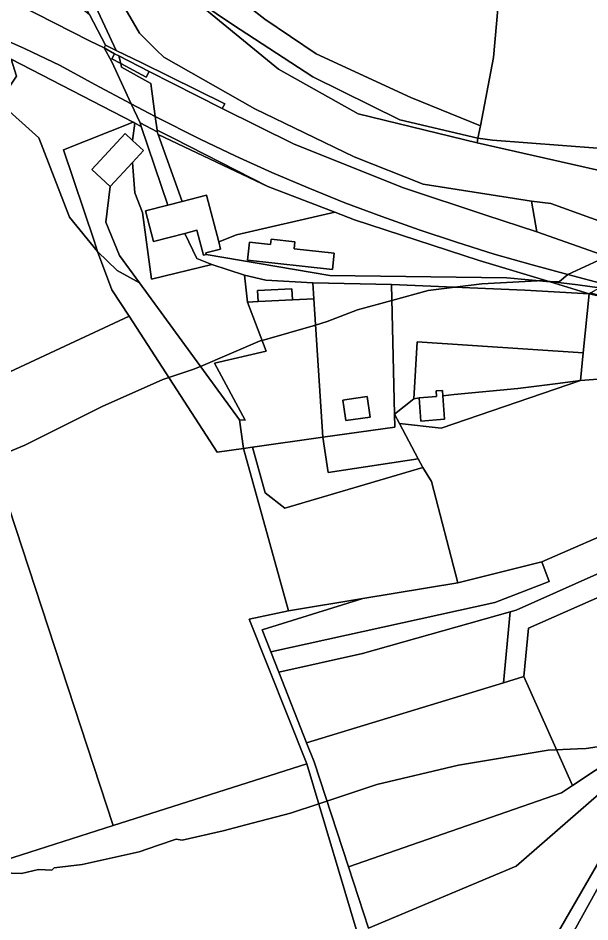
# Model space of a CAD drawing. Extents: x -477304 to -465429, y -1159113 to -1149210.
# Drawn here: x -472160.6 to -472015.9, y -1153606.1 to -1153377.4 of the extents above; entities that cross this region are included whole.
import ezdxf

# ---------------------------------------------------------------- set-up
doc = ezdxf.new("R2010")
doc.units = 0
for name, color, linetype in [('BPEJ_s', 7, 'Continuous'), ('orna_s', 7, 'Continuous'), ('ostatni_s', 7, 'Continuous'), ('trav_porost_s', 7, 'Continuous'), ('voda_s', 7, 'Continuous'), ('zahrada_s', 7, 'Continuous')]:
    doc.layers.add(name, color=color, linetype=linetype)

msp = doc.modelspace()

# ---------------------------------------------------------------- linework, layer by layer
at = {"layer": 'BPEJ_s'}
for points in [[(-472167.06, -1153488.78), (-472158.87, -1153485.43), (-472139.31, -1153475.65), (-472124.01, -1153468.85), (-472122.45, -1153468.33), (-472116.36, -1153466.3), (-472114.46, -1153465.49), (-472099.35, -1153459.07), (-472098.84, -1153458.93), (-472085.32, -1153455.04), (-472082.35, -1153454.18), (-472074.7, -1153451.21), (-472065.99, -1153448.82), (-472056.84, -1153446.32), (-472050.05, -1153445.47), (-472043.24, -1153444.62), (-472029.17, -1153443.84), (-472027.94, -1153443.77), (-472026.59, -1153443.94), (-472025.32, -1153444.1), (-472019, -1153444.9), (-472013.44, -1153445.65)], [(-472013.44, -1153445.65), (-472019, -1153444.9), (-472025.32, -1153444.1), (-472026.59, -1153443.94), (-472027.94, -1153443.77), (-472029.17, -1153443.84), (-472043.24, -1153444.62), (-472050.05, -1153445.47), (-472056.84, -1153446.32), (-472065.99, -1153448.82), (-472074.7, -1153451.21), (-472082.35, -1153454.18), (-472085.32, -1153455.04), (-472098.84, -1153458.93), (-472099.35, -1153459.07), (-472114.46, -1153465.49), (-472116.36, -1153466.3), (-472122.45, -1153468.33), (-472124.01, -1153468.85), (-472139.31, -1153475.65), (-472158.87, -1153485.43), (-472167.06, -1153488.78)], [(-472006.89, -1153560.67), (-472016.89, -1153562.16), (-472019.06, -1153562.26), (-472026.45, -1153562.59), (-472049.19, -1153566.41), (-472069.81, -1153571.3), (-472082.44, -1153575.47), (-472084.51, -1153576.15), (-472091.7, -1153578.53), (-472102.99, -1153581.49), (-472108.71, -1153582.99), (-472119.12, -1153585.33), (-472120.61, -1153585.12), (-472125.3, -1153586.71), (-472129.96, -1153588.3), (-472144.41, -1153591.49), (-472151.43, -1153592.34), (-472152.07, -1153592.98), (-472155.47, -1153592.77), (-472159.72, -1153593.83), (-472164.82, -1153593.62)], [(-472164.82, -1153593.62), (-472159.72, -1153593.83), (-472155.47, -1153592.77), (-472152.07, -1153592.98), (-472151.43, -1153592.34), (-472144.41, -1153591.49), (-472129.96, -1153588.3), (-472125.3, -1153586.71), (-472120.61, -1153585.12), (-472119.12, -1153585.33), (-472108.71, -1153582.99), (-472102.99, -1153581.49), (-472091.7, -1153578.53), (-472084.51, -1153576.15), (-472082.44, -1153575.47), (-472069.81, -1153571.3), (-472049.19, -1153566.41), (-472026.45, -1153562.59), (-472019.06, -1153562.26), (-472016.89, -1153562.16), (-472006.89, -1153560.67)]]:
    msp.add_lwpolyline(points, dxfattribs=at)
at = {"layer": 'orna_s'}
for points in [[(-472122.68, -1153424.7), (-472129.43, -1153404.81), (-472129.69, -1153403.88), (-472125.37, -1153406.16), (-472125.12, -1153406.85), (-472119.04, -1153423.75)], [(-472112.97, -1153437.18), (-472081.72, -1153442.5), (-472036.96, -1153443.13), (-472025.97, -1153444.13), (-472016.13, -1153447.13), (-472032.39, -1153446.2), (-472066.07, -1153444.81), (-472086.03, -1153444.33), (-472097.88, -1153443.71), (-472103.34, -1153442.43), (-472111.55, -1153439.7), (-472115.39, -1153438.24), (-472118.37, -1153431.86), (-472115.33, -1153431.07), (-472113.69, -1153437.37)], [(-472140.54, -1153436.4), (-472135.5, -1153441.2), (-472129.92, -1153444.35), (-472104.55, -1153479.05), (-472103.55, -1153486.26), (-472110.24, -1153487.21), (-472132.5, -1153452.79), (-472136.84, -1153446.09)], [(-472087.53, -1153566.05), (-472136.54, -1153581.66), (-472172.74, -1153471.5), (-472132.5, -1153452.79), (-472110.24, -1153487.21), (-472103.55, -1153486.26), (-472092.2, -1153527.35), (-472102.14, -1153529.42)], [(-472059.35, -1153488.91), (-472064.1, -1153479.98), (-472053.56, -1153481.15), (-472018.28, -1153469.06), (-472009.56, -1153468.37), (-472004.83, -1153467.99), (-472001.38, -1153478.65), (-472012.57, -1153483.15), (-472006.4, -1153505.54), (-472028.03, -1153514.94), (-472049.36, -1153520.24), (-472056.03, -1153494.66), (-472058.18, -1153491.1)], [(-472058.73, -1153479.33), (-472052.72, -1153478.85), (-472053.11, -1153472.99), (-472050.26, -1153472.62), (-472034.17, -1153471.07), (-472024.71, -1153469.94), (-472018.28, -1153469.06), (-472053.56, -1153481.15), (-472064.1, -1153479.98), (-472065.39, -1153477.55), (-472060.46, -1153473.67), (-472059.12, -1153473.47)], [(-472204.95, -1153534.08), (-472206.59, -1153525.57), (-472214.09, -1153486.74), (-472172.74, -1153471.5), (-472136.54, -1153581.66), (-472180.94, -1153595.79), (-472191.96, -1153558.45)], [(-471988.21, -1153503.6), (-472009.47, -1153515.99), (-472034.59, -1153527.15), (-472036.06, -1153527.56), (-472073.44, -1153538.12), (-472094.65, -1153542.84), (-472096.66, -1153537.75), (-472039.97, -1153525.26), (-472026.2, -1153519.9), (-472028.03, -1153514.94), (-472006.4, -1153505.54), (-471994, -1153499.86)], [(-471988.88, -1153514.66), (-471999.48, -1153521.18), (-471998.49, -1153523.72), (-472000.27, -1153524.67), (-472002.6, -1153518.98), (-472031.47, -1153531.75), (-472032.59, -1153543.96), (-472037.75, -1153545.54), (-472036.06, -1153527.56), (-472034.59, -1153527.15), (-472009.47, -1153515.99), (-471988.21, -1153503.6), (-471983.74, -1153506.28)], [(-472098.88, -1153532.14), (-472073.38, -1153524.23), (-472049.36, -1153520.24), (-472028.03, -1153514.94), (-472026.2, -1153519.9), (-472039.97, -1153525.26), (-472096.66, -1153537.75)], [(-472032.59, -1153543.96), (-472031.47, -1153531.75), (-472002.6, -1153518.98), (-472000.27, -1153524.67), (-472007.32, -1153528.43), (-471996.61, -1153545.11), (-472006.55, -1153550.92), (-472001.89, -1153559.83), (-472003.34, -1153560.29), (-472020.35, -1153571.51)], [(-472092.2, -1153527.35), (-472073.38, -1153524.23), (-472098.88, -1153532.14), (-472096.66, -1153537.75), (-472094.65, -1153542.84), (-472087.58, -1153560.73), (-472085.67, -1153565.56), (-472077.03, -1153592.09), (-472071.97, -1153607.63), (-472034.57, -1153591.97), (-472000.57, -1153562.35), (-471998.93, -1153565.49), (-472028.25, -1153616.11), (-472048.16, -1153613.65), (-472068.94, -1153628.24), (-472074.77, -1153608.72), (-472087.53, -1153566.05), (-472102.14, -1153529.42)], [(-472037.75, -1153545.54), (-472087.58, -1153560.73), (-472094.65, -1153542.84), (-472073.44, -1153538.12), (-472036.06, -1153527.56)], [(-472020.35, -1153571.51), (-472023.12, -1153573.41), (-472077.03, -1153592.09), (-472085.67, -1153565.56), (-472087.58, -1153560.73), (-472037.75, -1153545.54), (-472032.59, -1153543.96)], [(-472034.57, -1153591.97), (-472071.97, -1153607.63), (-472077.03, -1153592.09), (-472023.12, -1153573.41), (-472020.35, -1153571.51), (-472003.34, -1153560.29), (-472001.89, -1153559.83), (-472000.57, -1153562.35)], [(-472136.54, -1153581.66), (-472087.53, -1153566.05), (-472074.77, -1153608.72), (-472068.94, -1153628.24), (-472164.96, -1153669.23), (-472165.75, -1153662.17), (-472169.74, -1153640.35), (-472174.07, -1153626.25), (-472180.94, -1153595.79)]]:
    msp.add_lwpolyline(points, close=True, dxfattribs=at)
at = {"layer": 'ostatni_s'}
for points in [[(-472164.91, -1153371.64), (-472142.54, -1153383.16), (-472138.86, -1153384.94), (-472136.92, -1153388.44), (-472131.96, -1153399.03), (-472141.15, -1153394.15), (-472149.96, -1153389.41), (-472158.97, -1153385.08), (-472163.56, -1153383.08), (-472168.24, -1153381.33), (-472173, -1153379.82), (-472177.83, -1153378.51), (-472182.71, -1153377.43), (-472187.66, -1153376.67)], [(-472163.56, -1153383.08), (-472158.97, -1153385.08), (-472149.96, -1153389.41), (-472141.15, -1153394.15), (-472131.96, -1153399.03), (-472129.69, -1153403.88), (-472129.43, -1153404.81), (-472131.03, -1153403.97), (-472131.52, -1153403.72), (-472162.33, -1153387.74)], [(-472028.25, -1153616.11), (-471998.93, -1153565.49), (-471993.1, -1153557.1), (-471988.24, -1153550.1), (-471983.88, -1153543.59), (-471964.48, -1153520.38), (-471964.85, -1153516.31), (-471967.49, -1153503.67), (-471968.34, -1153499.61), (-471969.07, -1153496.41), (-471966.75, -1153493.81), (-471961.43, -1153521.05), (-471966.58, -1153527.48), (-471985.25, -1153551.54), (-472004.36, -1153580.21), (-472023.03, -1153613.97)]]:
    msp.add_lwpolyline(points, dxfattribs=at)
for points in [[(-472138.52, -1153384.2), (-472135.76, -1153385.56), (-472129.3, -1153388.74), (-472108.28, -1153399.08), (-472108.95, -1153400.24), (-472115.47, -1153397), (-472127.42, -1153390.89), (-472135.11, -1153386.96), (-472136.22, -1153386.39), (-472138.86, -1153384.94)], [(-472134.63, -1153388.89), (-472134.4, -1153389.82), (-472126.97, -1153393.9), (-472125.88, -1153402.24), (-472131.96, -1153399.03), (-472136.92, -1153388.44), (-472138.86, -1153384.94), (-472136.22, -1153386.39), (-472136.91, -1153387.68)], [(-472136.22, -1153386.39), (-472135.11, -1153386.96), (-472134.63, -1153388.89), (-472136.91, -1153387.68)], [(-472149.07, -1153410.74), (-472141.36, -1153433.7), (-472140.54, -1153436.4), (-472147.63, -1153427.73), (-472155.36, -1153407.64), (-472165.5, -1153398.68), (-472161.02, -1153392.04), (-472162.33, -1153387.74), (-472131.52, -1153403.72)], [(-472134.63, -1153388.89), (-472135.11, -1153386.96), (-472127.42, -1153390.89), (-472128.2, -1153392.33)], [(-472029.35, -1153431.46), (-472011.63, -1153437.7), (-472021.45, -1153442.27), (-472030.49, -1153439.82), (-472040.11, -1153437.08), (-472049.65, -1153434.06), (-472059.15, -1153430.96), (-472068.57, -1153427.6), (-472077.95, -1153424.12), (-472087.2, -1153420.34), (-472096.42, -1153416.45), (-472105.52, -1153412.31), (-472114.54, -1153407.99), (-472125.88, -1153402.24), (-472126.97, -1153393.9), (-472134.4, -1153389.82), (-472134.63, -1153388.89), (-472128.2, -1153392.33), (-472127.42, -1153390.89), (-472115.47, -1153397), (-472108.95, -1153400.24), (-472090.72, -1153409.29), (-472063.06, -1153420.36), (-472042.22, -1153427.26)], [(-472129.69, -1153403.88), (-472131.96, -1153399.03), (-472125.88, -1153402.24), (-472125.43, -1153405.72), (-472125.37, -1153406.16)], [(-472121.34, -1153407.8), (-472125.43, -1153405.72), (-472125.88, -1153402.24), (-472114.54, -1153407.99), (-472105.52, -1153412.31), (-472096.42, -1153416.45), (-472087.2, -1153420.34), (-472077.95, -1153424.12), (-472068.57, -1153427.6), (-472059.15, -1153430.96), (-472049.65, -1153434.06), (-472040.11, -1153437.08), (-472030.49, -1153439.82), (-472021.45, -1153442.27), (-472023.61, -1153444.03), (-472025.97, -1153444.13), (-472043.89, -1153438.68), (-472075.51, -1153428.45), (-472080.49, -1153426.52), (-472097.37, -1153419.96)], [(-472135.5, -1153441.2), (-472140.54, -1153436.4), (-472141.36, -1153433.7), (-472149.07, -1153410.74), (-472131.52, -1153403.72), (-472131.03, -1153403.97), (-472131.63, -1153408.35), (-472133.48, -1153406.62), (-472141.93, -1153415.69), (-472137.32, -1153419.98), (-472138.38, -1153429.04), (-472134.95, -1153437.47), (-472129.92, -1153444.35)], [(-472128.87, -1153410.91), (-472131.69, -1153413.93), (-472137.32, -1153419.98), (-472141.93, -1153415.69), (-472133.48, -1153406.62), (-472131.63, -1153408.35)], [(-472121.34, -1153407.8), (-472097.37, -1153419.96), (-472125.12, -1153406.85), (-472125.37, -1153406.16), (-472125.43, -1153405.72)], [(-472097.37, -1153419.96), (-472080.49, -1153426.52), (-472105.37, -1153432.24), (-472109.84, -1153433.95), (-472112.9, -1153422.16), (-472119.04, -1153423.75), (-472125.12, -1153406.85)], [(-472103.17, -1153479.08), (-472104.55, -1153479.05), (-472129.92, -1153444.35), (-472134.95, -1153437.47), (-472138.38, -1153429.04), (-472137.32, -1153419.98), (-472131.69, -1153413.93), (-472131.05, -1153421.62), (-472129.15, -1153426.54), (-472126.84, -1153443.43), (-472111.55, -1153439.7), (-472103.34, -1153442.43), (-472102.52, -1153449.21), (-472097.8, -1153461.69), (-472110.9, -1153464.68)], [(-472113.07, -1153436.77), (-472112.97, -1153437.18), (-472113.69, -1153437.37), (-472115.33, -1153431.07), (-472118.37, -1153431.86), (-472126.32, -1153433.92), (-472128.33, -1153426.16), (-472122.68, -1153424.7), (-472119.04, -1153423.75), (-472112.9, -1153422.16), (-472109.84, -1153433.95), (-472109.36, -1153435.81)], [(-472096.59, -1153433.34), (-472090.57, -1153434), (-472090.76, -1153435.74), (-472080.61, -1153436.84), (-472081.06, -1153440.96), (-472102.55, -1153438.62), (-472102.05, -1153434.05), (-472096.73, -1153434.63)], [(-472011.63, -1153437.7), (-471997.81, -1153439.11), (-471994.34, -1153439.95), (-471985.12, -1153441.92), (-472003.66, -1153440.96), (-472011.92, -1153444.81), (-472021.45, -1153442.27)], [(-472025.97, -1153444.13), (-472023.61, -1153444.03), (-472021.45, -1153442.27), (-472011.92, -1153444.81), (-472015.67, -1153446.88), (-472016.13, -1153447.13)], [(-472091.32, -1153445.88), (-472091.18, -1153448.64), (-472099.87, -1153449.08), (-472100.01, -1153446.31)], [(-472017.59, -1153462.05), (-472059.6, -1153459.3), (-472060.46, -1153473.67), (-472065.39, -1153477.55), (-472066.07, -1153444.81), (-472032.39, -1153446.2), (-472016.13, -1153447.13)], [(-472015.67, -1153446.88), (-472008.45, -1153448.85), (-472016.13, -1153447.13)], [(-472071.55, -1153478.38), (-472077.68, -1153479.19), (-472078.16, -1153475.76), (-472078.42, -1153474.01), (-472077.42, -1153473.88), (-472072.28, -1153473.16)], [(-472058.73, -1153479.33), (-472059.12, -1153473.47), (-472054.71, -1153473.12), (-472054.8, -1153471.7), (-472053.21, -1153471.57), (-472053.11, -1153472.99), (-472052.72, -1153478.85)], [(-472004.36, -1153580.21), (-471994.36, -1153580.49), (-471997.22, -1153584.99), (-472005.06, -1153597.34), (-472010.38, -1153609.87), (-472011.98, -1153613.63), (-472023.03, -1153613.97)]]:
    msp.add_lwpolyline(points, close=True, dxfattribs=at)
at = {"layer": 'trav_porost_s'}
for points in [[(-472040.28, -1153387.33), (-472043.63, -1153404.63), (-472061.23, -1153397.43), (-472085.17, -1153386.42), (-472098.17, -1153377.69), (-472113.83, -1153365.37), (-472128.86, -1153343.24), (-472122.45, -1153343.01), (-472132.61, -1153315.55), (-472123.94, -1153301.42), (-472114.62, -1153297.64), (-472102.72, -1153306.81), (-472073.58, -1153324.7), (-472054.9, -1153335.07), (-472037.02, -1153343.31), (-472036.92, -1153349.44)], [(-472135.76, -1153343.49), (-472128.86, -1153343.24), (-472113.83, -1153365.37), (-472098.17, -1153377.69), (-472085.17, -1153386.42), (-472061.23, -1153397.43), (-472043.63, -1153404.63), (-472044.23, -1153407.75), (-472064.03, -1153403.08), (-472085.99, -1153392.27), (-472106.38, -1153378.96), (-472118.48, -1153370.74), (-472134.73, -1153358.49)], [(-471961.14, -1153419.39), (-471961.3, -1153413.96), (-471978, -1153411.33), (-472013.96, -1153410.3), (-472040.53, -1153408.24), (-472044.23, -1153407.75), (-472043.63, -1153404.63), (-472040.28, -1153387.33), (-472036.92, -1153349.44), (-471936.35, -1153357.54), (-471949.54, -1153421.33)], [(-472187.74, -1153425.86), (-472163.23, -1153420.16), (-472170.74, -1153384.55), (-472168.95, -1153385.04), (-472162.33, -1153387.74), (-472161.02, -1153392.04), (-472165.5, -1153398.68), (-472155.36, -1153407.64), (-472147.63, -1153427.73), (-472140.54, -1153436.4), (-472136.84, -1153446.09), (-472132.5, -1153452.79), (-472172.74, -1153471.5)], [(-472086.03, -1153444.33), (-472066.07, -1153444.81), (-472065.39, -1153477.55), (-472065.28, -1153480.85), (-472083.45, -1153483.4), (-472085.76, -1153448.37)], [(-472091.18, -1153448.64), (-472085.76, -1153448.37), (-472083.45, -1153483.4), (-472101.28, -1153485.94), (-472103.55, -1153486.26), (-472104.55, -1153479.05), (-472103.17, -1153479.08), (-472110.9, -1153464.68), (-472097.8, -1153461.69), (-472102.52, -1153449.21), (-472099.87, -1153449.08)], [(-472078.16, -1153475.76), (-472077.68, -1153479.19), (-472071.55, -1153478.38), (-472072.28, -1153473.16), (-472077.42, -1153473.88), (-472078.42, -1153474.01)], [(-472059.35, -1153488.91), (-472082.13, -1153492.35), (-472083.45, -1153483.4), (-472065.28, -1153480.85), (-472065.39, -1153477.55), (-472064.1, -1153479.98)], [(-472098.06, -1153497.49), (-472101.28, -1153485.94), (-472083.45, -1153483.4), (-472082.13, -1153492.35), (-472059.35, -1153488.91), (-472058.18, -1153491.1), (-472093.12, -1153501.36)], [(-472073.38, -1153524.23), (-472092.2, -1153527.35), (-472103.55, -1153486.26), (-472101.28, -1153485.94), (-472098.06, -1153497.49), (-472093.12, -1153501.36), (-472058.18, -1153491.1), (-472056.03, -1153494.66), (-472049.36, -1153520.24)]]:
    msp.add_lwpolyline(points, close=True, dxfattribs=at)
at = {"layer": 'voda_s'}
for points in [[(-472157.98, -1153354.53), (-472148.85, -1153361.23), (-472144.36, -1153367), (-472135.76, -1153385.56), (-472138.52, -1153384.2), (-472142.56, -1153376.51), (-472147.03, -1153367.54)], [(-472075.59, -1153412.5), (-472058.13, -1153419.36), (-472030.7, -1153423.73), (-472029.35, -1153431.46), (-472042.22, -1153427.26), (-472063.06, -1153420.36), (-472090.72, -1153409.29), (-472108.95, -1153400.24), (-472108.28, -1153399.08), (-472129.3, -1153388.74), (-472135.76, -1153385.56), (-472144.36, -1153367), (-472148.85, -1153361.23), (-472135.99, -1153370.66), (-472129.89, -1153381.17), (-472125.66, -1153385.45), (-472123.7, -1153387.29), (-472100.73, -1153400.3)], [(-472094.68, -1153390.32), (-472118.48, -1153370.74), (-472106.38, -1153378.96), (-472085.99, -1153392.27), (-472064.03, -1153403.08), (-472044.23, -1153407.75), (-472044.41, -1153408.94), (-472074.55, -1153401.64)], [(-471945.26, -1153422.17), (-471946.28, -1153426.88), (-471952.83, -1153426.14), (-471975.45, -1153424.53), (-472044.41, -1153408.94), (-472044.23, -1153407.75), (-472040.53, -1153408.24), (-472013.96, -1153410.3), (-471978, -1153411.33), (-471961.3, -1153413.96), (-471961.14, -1153419.39), (-471949.54, -1153421.33)], [(-471997.81, -1153439.11), (-472011.63, -1153437.7), (-472029.35, -1153431.46), (-472030.7, -1153423.73), (-472025.83, -1153424.26), (-472005.7, -1153431.52), (-471981.26, -1153436.38), (-471953.59, -1153438.96), (-471949.23, -1153439.5), (-471951.44, -1153441.07), (-471951.8, -1153447.02), (-471957.87, -1153447.89), (-471961.88, -1153446.89), (-471985.12, -1153441.92), (-471990.21, -1153439.73)]]:
    msp.add_lwpolyline(points, close=True, dxfattribs=at)
for points in [[(-471883.68, -1153443.65), (-471915.81, -1153444.1), (-471916.71, -1153443.95), (-471915.99, -1153441.1), (-471923.65, -1153442.39), (-471929.84, -1153441.41), (-471949.23, -1153439.5), (-471953.59, -1153438.96), (-471981.26, -1153436.38), (-472005.7, -1153431.52), (-472025.83, -1153424.26), (-472030.7, -1153423.73), (-472058.13, -1153419.36), (-472075.59, -1153412.5), (-472100.73, -1153400.3), (-472123.7, -1153387.29), (-472125.66, -1153385.45), (-472129.89, -1153381.17), (-472135.99, -1153370.66)], [(-472118.48, -1153370.74), (-472094.68, -1153390.32), (-472074.55, -1153401.64), (-472044.41, -1153408.94), (-471975.45, -1153424.53), (-471952.83, -1153426.14), (-471946.28, -1153426.88), (-471926.62, -1153427.5), (-471918.16, -1153429.92), (-471876.16, -1153434.28), (-471847.31, -1153433.92), (-471829.87, -1153434.66), (-471797.63, -1153438.31), (-471786.32, -1153442.52), (-471740.9, -1153459.42), (-471709.77, -1153476.51), (-471679.56, -1153482.33), (-471634.77, -1153485.15), (-471588.75, -1153495.17), (-471584.16, -1153497.07)]]:
    msp.add_lwpolyline(points, dxfattribs=at)
at = {"layer": 'zahrada_s'}
for points in [[(-472142.54, -1153383.16), (-472164.91, -1153371.64), (-472168.11, -1153370.77), (-472163.04, -1153359.86), (-472142.56, -1153376.51), (-472138.52, -1153384.2), (-472138.86, -1153384.94)], [(-472129.15, -1153426.54), (-472131.05, -1153421.62), (-472131.69, -1153413.93), (-472128.87, -1153410.91), (-472131.63, -1153408.35), (-472131.03, -1153403.97), (-472129.43, -1153404.81), (-472122.68, -1153424.7), (-472128.33, -1153426.16), (-472126.32, -1153433.92), (-472118.37, -1153431.86), (-472115.39, -1153438.24), (-472111.55, -1153439.7), (-472126.84, -1153443.43)], [(-472113.07, -1153436.77), (-472109.36, -1153435.81), (-472109.84, -1153433.95), (-472105.37, -1153432.24), (-472080.49, -1153426.52), (-472075.51, -1153428.45), (-472043.89, -1153438.68), (-472025.97, -1153444.13), (-472036.96, -1153443.13), (-472081.72, -1153442.5), (-472112.97, -1153437.18)], [(-472102.05, -1153434.05), (-472102.55, -1153438.62), (-472081.06, -1153440.96), (-472080.61, -1153436.84), (-472090.76, -1153435.74), (-472090.57, -1153434), (-472096.59, -1153433.34), (-472096.73, -1153434.63)], [(-472100.01, -1153446.31), (-472099.87, -1153449.08), (-472102.52, -1153449.21), (-472103.34, -1153442.43), (-472097.88, -1153443.71), (-472086.03, -1153444.33), (-472085.76, -1153448.37), (-472091.18, -1153448.64), (-472091.32, -1153445.88)], [(-472018.28, -1153469.06), (-472017.59, -1153462.05), (-472016.13, -1153447.13), (-472008.45, -1153448.85), (-472001.03, -1153450.88), (-472001.51, -1153453.04), (-472003.27, -1153460.47), (-472004.83, -1153467.99), (-472009.56, -1153468.37)], [(-472053.11, -1153472.99), (-472053.21, -1153471.57), (-472054.8, -1153471.7), (-472054.71, -1153473.12), (-472059.12, -1153473.47), (-472060.46, -1153473.67), (-472059.6, -1153459.3), (-472017.59, -1153462.05), (-472018.28, -1153469.06), (-472024.71, -1153469.94), (-472034.17, -1153471.07), (-472050.26, -1153472.62)]]:
    msp.add_lwpolyline(points, close=True, dxfattribs=at)

doc.saveas('drawing.dxf')
